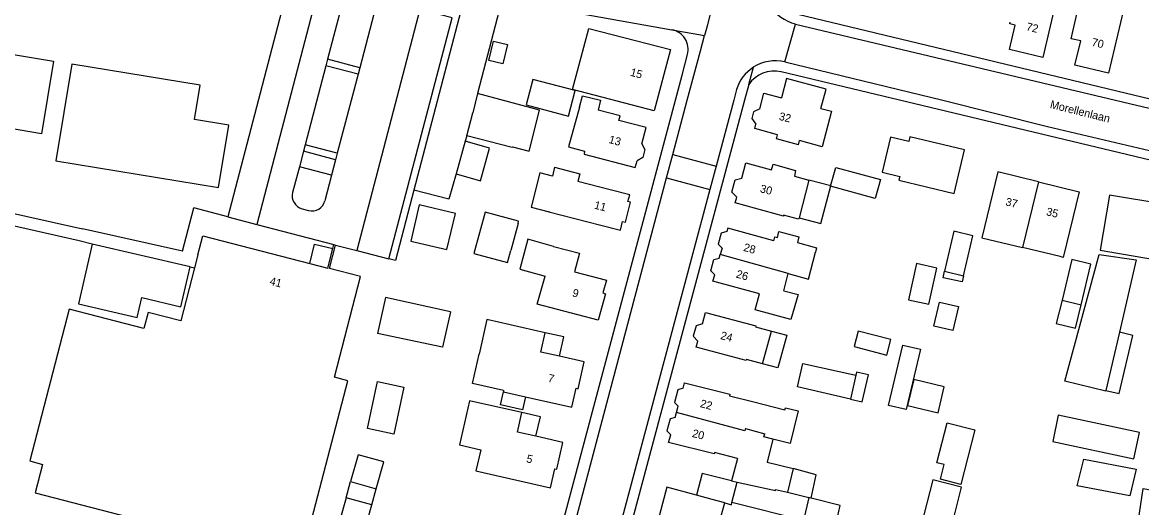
# Model space of a CAD drawing. Extents: x 194485 to 197793, y 468269 to 470822.
# Drawn here: x 195451.9 to 195619.8, y 469938.8 to 470011.7 of the extents above; entities that cross this region are included whole.
import ezdxf

# ---------------------------------------------------------------- set-up
doc = ezdxf.new("R2010")
doc.units = 0
for name, color, linetype in [('BGT grensvlak gebouwinstallatie plus 1', 7, 'Continuous'), ('BGT grensvlak overig bouwwerk uitbreiding populatie', 7, 'Continuous'), ('BGT grensvlak pand op maaiveld', 7, 'Continuous'), ('BGT grensvlak pand op maaiveld LR', 7, 'Continuous'), ('BGT grensvlak vegetatieobject', 7, 'Continuous'), ('BGT grensvlak wegdeel', 7, 'Continuous'), ('BGT tekst huisnummerreeks', 7, 'Continuous'), ('BGT tekst openbare ruimte label weg', 7, 'Continuous')]:
    doc.layers.add(name, color=color, linetype=linetype)

msp = doc.modelspace()

# ---------------------------------------------------------------- linework, layer by layer
at = {"layer": 'BGT grensvlak gebouwinstallatie plus 1'}
for p, q in [((195573.13, 469987.12), (195569.84, 469987.97)), ((195571.64, 469981.48), (195573.13, 469987.12)), ((195568.38, 469982.33), (195571.64, 469981.48)), ((195495.01, 469975.46), (195495.7, 469978.35)), ((195495.7, 469978.35), (195498.45, 469977.7)), ((195589.99, 469973.33), (195590.2, 469974.29)), ((195592.85, 469972.71), (195589.99, 469973.33)), ((195593.04, 469973.59), (195592.85, 469972.71)), ((195588.6, 469966.06), (195589.44, 469969.67)), ((195589.44, 469969.67), (195592.29, 469969.01)), ((195592.29, 469969.01), (195591.45, 469965.4)), ((195607.83, 469969.98), (195606.97, 469966.47)), ((195609.83, 469965.77), (195610.69, 469969.28)), ((195591.45, 469965.4), (195588.6, 469966.06)), ((195606.97, 469966.47), (195609.83, 469965.77)), ((195533.11, 469964.45), (195530.29, 469965.08)), ((195532.46, 469961.53), (195533.11, 469964.45)), ((195616.39, 469955.95), (195618.43, 469964.67)), ((195618.43, 469964.67), (195616.45, 469965.14)), ((195577, 469959.15), (195576.91, 469958.71)), ((195578.78, 469958.75), (195577, 469959.15)), ((195577.86, 469954.72), (195578.78, 469958.75)), ((195614.42, 469956.41), (195616.39, 469955.95)), ((195576.09, 469955.12), (195577.86, 469954.72)), ((195529.58, 469952.45), (195526.81, 469953.08)), ((195528.92, 469949.53), (195529.58, 469952.45)), ((195570.95, 469943.74), (195567.51, 469944.67)), ((195570.18, 469940.24), (195570.95, 469943.74)), ((195500.45, 469940.31), (195501.13, 469942.72)), ((195504.3, 469939.22), (195504.98, 469941.63))]:
    msp.add_line(p, q, dxfattribs=at)
for points in [[(195527.46, 469999.26), (195533.81, 469997.6), (195534.81, 470001.42), (195528.46, 470003.07), (195527.46, 469999.26)], [(195564.23, 469965.32), (195566.53, 469964.69), (195565.18, 469959.78), (195562.88, 469960.42)], [(195509.11, 469956.88), (195507.6, 469949.87), (195503.65, 469950.72), (195505.16, 469957.73), (195509.11, 469956.88)], [(195527.35, 469955.46), (195526.92, 469953.52), (195523.6, 469954.26), (195524.03, 469956.2)], [(195558.24, 469942.84), (195553.86, 469943.94), (195552.98, 469940.67)], [(195588.44, 469943), (195586.67, 469935.98), (195591, 469934.89), (195592.77, 469941.91), (195588.44, 469943)], [(195557.23, 469939.53), (195558.23, 469939.26), (195558.31, 469939.57)]]:
    msp.add_lwpolyline(points, dxfattribs=at)
at = {"layer": 'BGT grensvlak overig bouwwerk uitbreiding populatie'}
for p, q in [((195521.87, 470005.93), (195522.55, 470008.84)), ((195522.55, 470008.84), (195524.64, 470008.35)), ((195524.64, 470008.35), (195523.96, 470005.44)), ((195523.96, 470005.44), (195521.87, 470005.93))]:
    msp.add_line(p, q, dxfattribs=at)
msp.add_lwpolyline([(195576.64, 469962.99), (195581.53, 469961.7), (195582.14, 469964.04), (195577.26, 469965.33), (195576.64, 469962.99)], dxfattribs=at)
at = {"layer": 'BGT grensvlak pand op maaiveld'}
for p, q in [((195566.52, 470003.22), (195565.74, 470000.32)), ((195572.43, 470001.62), (195566.52, 470003.22)), ((195520.17, 470000.98), (195519.43, 469998.07)), ((195571.65, 469998.73), (195572.43, 470001.62)), ((195518.54, 469994.63), (195519.43, 469998.07)), ((195561.54, 469998.25), (195561.29, 469997.25)), ((195562.49, 469998.69), (195561.54, 469998.25)), ((195561.29, 469997.25), (195561.91, 469996.4)), ((195565, 469994.18), (195565.17, 469994.8)), ((195568.29, 469993.29), (195565, 469994.18)), ((195518.28, 469993.8), (195516.93, 469988.91)), ((195568.29, 469993.29), (195568.45, 469993.91)), ((195516.93, 469988.91), (195520.61, 469987.89)), ((195531.72, 469989.91), (195531.38, 469988.58)), ((195531.72, 469989.91), (195535.52, 469988.94)), ((195535.52, 469988.94), (195535.22, 469987.75)), ((195540.03, 469986.52), (195535.22, 469987.75)), ((195569.84, 469987.97), (195568.38, 469982.33)), ((195511.43, 469984.27), (195510.14, 469978.84)), ((195516.85, 469982.99), (195511.43, 469984.27)), ((195515.56, 469977.55), (195516.85, 469982.99)), ((195568.38, 469982.33), (195568.32, 469982.1)), ((195526.23, 469981.49), (195525.13, 469977.41)), ((195510.14, 469978.84), (195515.56, 469977.55)), ((195477.05, 469974.96), (195462.38, 469978.37)), ((195498.45, 469977.7), (195498.61, 469978.3)), ((195498.61, 469978.3), (195498.88, 469978.23)), ((195556.84, 469977.74), (195556.57, 469976.79)), ((195607.53, 469976.49), (195601.9, 469977.85)), ((195478.22, 469976.76), (195477.71, 469974.79)), ((195556.42, 469976.25), (195556.57, 469976.79)), ((195608, 469976.38), (195607.53, 469976.49)), ((195609.3, 469976.06), (195607.83, 469969.98)), ((195566.08, 469971.38), (195566.76, 469973.97)), ((195590.18, 469974.29), (195590.2, 469974.29)), ((195590.2, 469974.29), (195593.04, 469973.59)), ((195607.83, 469969.98), (195610.69, 469969.28)), ((195562.88, 469960.42), (195564.23, 469965.32)), ((195616.45, 469965.14), (195614.42, 469956.41)), ((195576.91, 469958.71), (195576.09, 469955.12)), ((195524.07, 469956.38), (195524.03, 469956.2)), ((195524.03, 469956.2), (195527.35, 469955.46)), ((195576.09, 469955.12), (195568.15, 469956.93)), ((195614.42, 469956.41), (195614.39, 469956.29)), ((195550.01, 469953.08), (195550.27, 469954.03)), ((195549.82, 469952.36), (195550.01, 469953.08)), ((195559.14, 469946.21), (195558.24, 469942.84)), ((195567.51, 469944.67), (195566.67, 469941.15)), ((195501.13, 469942.72), (195504.98, 469941.63)), ((195558.24, 469942.84), (195559.12, 469942.62)), ((195558.31, 469939.57), (195559.12, 469942.62)), ((195504.3, 469939.22), (195500.45, 469940.31)), ((195555.33, 469940.04), (195552.98, 469940.67)), ((195566.67, 469941.15), (195569.87, 469940.32)), ((195570.18, 469940.24), (195569.87, 469940.32)), ((195574.53, 469939.12), (195570.18, 469940.24)), ((195557.23, 469939.53), (195555.33, 469940.04)), ((195556.61, 469937.25), (195557.23, 469939.53)), ((195569.06, 469936.88), (195558.31, 469939.57)), ((195574.07, 469936.95), (195574.53, 469939.12))]:
    msp.add_line(p, q, dxfattribs=at)
for points in [[(195605.88, 470018.93), (195605.28, 470016.34), (195607.15, 470015.86), (195604.94, 470006.37), (195599.95, 470007.56), (195600.82, 470011.25), (195600, 470011.44), (195600.06, 470011.68)], [(195617.07, 470013.54), (195614.81, 470004.05), (195609.77, 470005.24), (195610.64, 470008.87), (195609.2, 470009.2), (195610.16, 470013.33)], [(195534.4, 470001.57), (195536.85, 470010.74), (195549.09, 470007.56), (195546.65, 469998.39), (195534.4, 470001.57)], [(195447.81, 470007.29), (195456.57, 470005.82), (195454.78, 469994.95), (195446.28, 469996.37)], [(195456.93, 469990.86), (195481.32, 469986.87), (195482.86, 469996.25), (195477.71, 469997.09), (195478.55, 470002.25), (195459.3, 470005.4), (195456.93, 469990.86)], [(195525.39, 469992.96), (195527.9, 469992.3), (195529.46, 469998.47), (195520.17, 470000.98)], [(195562.49, 469998.69), (195563.08, 470001.04), (195565.74, 470000.32)], [(195535.43, 469998.92), (195535.89, 470000.65), (195538.6, 469999.96), (195538.23, 469998.5)], [(195535.43, 469998.92), (195533.82, 469992.97), (195536.22, 469992.32), (195536.13, 469991.86), (195543.82, 469989.85), (195544.1, 469990.89)], [(195544.78, 469993.4), (195545.46, 469995.88), (195541.36, 469996.93), (195541.53, 469997.64), (195538.23, 469998.5)], [(195571.65, 469998.73), (195573.23, 469998.31), (195571.86, 469992.99), (195568.45, 469993.91)], [(195565.17, 469994.8), (195561.74, 469995.73), (195561.91, 469996.4)], [(195525.39, 469992.96), (195525.36, 469992.87), (195518.54, 469994.63)], [(195580.86, 469989.16), (195583.49, 469988.53), (195583.35, 469987.96), (195591.64, 469985.97), (195593.21, 469992.52), (195585, 469994.49), (195584.83, 469993.76), (195582.12, 469994.41), (195580.86, 469989.16)], [(195520.61, 469987.89), (195521.97, 469992.78), (195518.28, 469993.8)], [(195544.78, 469993.4), (195545.26, 469992.56), (195544.93, 469991.36), (195544.1, 469990.89)], [(195531.38, 469988.58), (195529.52, 469989.06), (195528.19, 469983.93), (195530.88, 469983.24), (195530.86, 469983.2), (195538.64, 469981.22)], [(195559.78, 469988.28), (195560.39, 469990.58), (195564.27, 469989.52), (195564.51, 469990.35), (195567.87, 469989.43), (195567.68, 469988.55), (195569.84, 469987.97)], [(195573.12, 469987.08), (195573.92, 469989.87), (195580.61, 469988.05), (195579.81, 469985.23), (195573.12, 469987.08)], [(195604.28, 469987.73), (195598.18, 469989.21), (195595.8, 469979.32), (195601.9, 469977.85)], [(195559.03, 469985.43), (195558.29, 469986.16), (195558.78, 469988), (195559.78, 469988.28)], [(195604.28, 469987.73), (195610.38, 469986.24), (195608, 469976.38)], [(195542.72, 469984.79), (195542.98, 469985.77), (195540.03, 469986.52)], [(195621.98, 469976), (195623.39, 469984.3), (195614.96, 469985.74), (195613.54, 469977.44), (195621.98, 469976)], [(195541.92, 469981.76), (195542.33, 469981.65), (195543.12, 469984.68), (195542.72, 469984.79)], [(195568.32, 469982.1), (195566.06, 469982.71), (195566.04, 469982.57), (195558.8, 469984.55), (195559.03, 469985.43)], [(195526.23, 469981.49), (195526.32, 469981.83), (195521.29, 469983.16), (195519.62, 469976.98), (195524.65, 469975.62), (195525.13, 469977.41)], [(195538.64, 469981.22), (195541.58, 469980.46), (195541.92, 469981.76)], [(195564.6, 469978.86), (195557.68, 469980.78), (195557.53, 469980.26)], [(195478.22, 469976.76), (195478.96, 469979.62), (195495.01, 469975.46)], [(195531.57, 469978.02), (195527.71, 469979.11), (195526.51, 469974.62), (195530.31, 469973.57)], [(195557.53, 469980.26), (195556.71, 469980.04), (195556.24, 469978.35), (195556.84, 469977.74)], [(195564.6, 469978.86), (195564.75, 469979.47), (195565.14, 469979.38), (195565.36, 469980.25), (195568.37, 469979.48), (195568.17, 469978.59), (195571.01, 469977.83), (195570.84, 469977.14)], [(195593.04, 469973.59), (195594.46, 469979.64), (195591.6, 469980.33), (195590.18, 469974.29)], [(195477.71, 469974.79), (195475.66, 469966.85), (195470.76, 469968.12), (195470.12, 469965.7), (195458.9, 469968.63), (195452.99, 469945.82), (195454.92, 469945.31), (195453.82, 469941.04), (195491.68, 469931.24), (195492.77, 469935.41), (195494.73, 469934.86), (195500.71, 469957.87), (195498.7, 469958.39), (195502.62, 469973.49), (195497.96, 469974.7), (195498.88, 469978.23)], [(195462.38, 469978.37), (195460.3, 469969.41), (195469.1, 469967.36)], [(195495.01, 469975.46), (195497.69, 469974.77), (195498.45, 469977.7)], [(195531.57, 469978.02), (195535.47, 469977.01), (195534.71, 469974.23), (195539.49, 469972.97), (195538.96, 469971.05), (195539.37, 469970.93), (195538.26, 469966.98), (195529.11, 469969.34), (195530.31, 469973.57)], [(195555.74, 469973.77), (195555.15, 469974.37), (195555.61, 469976.04), (195556.42, 469976.25)], [(195566.76, 469973.97), (195569.78, 469973.13), (195570.84, 469977.14)], [(195614.39, 469956.29), (195608.27, 469957.81), (195613.39, 469976.81), (195618.97, 469975.99), (195616.45, 469965.14)], [(195610.69, 469969.28), (195612.17, 469975.37), (195609.3, 469976.06)], [(195469.1, 469967.36), (195469.79, 469970.34), (195475.66, 469968.97), (195477.05, 469974.96)], [(195584.8, 469970.01), (195587.87, 469969.35), (195589.04, 469974.78), (195585.98, 469975.44), (195584.8, 469970.01)], [(195562.43, 469970.91), (195555.47, 469972.79), (195555.74, 469973.77)], [(195566.08, 469971.38), (195568.27, 469970.8), (195567.14, 469967.08), (195561.79, 469968.52), (195562.43, 469970.91)], [(195516.12, 469968.22), (195506.36, 469970.37), (195505.17, 469964.96)], [(195516.12, 469968.22), (195514.88, 469962.89), (195505.17, 469964.96)], [(195553.89, 469966.4), (195554.35, 469968.13), (195561.89, 469966.09), (195561.87, 469965.95), (195564.23, 469965.32)], [(195530.29, 469965.08), (195521.56, 469967.04), (195520.39, 469961.86)], [(195553.89, 469966.4), (195552.93, 469966.13), (195552.51, 469964.54), (195553.22, 469963.83)], [(195532.46, 469961.53), (195529.63, 469962.15), (195530.29, 469965.08)], [(195562.88, 469960.42), (195560.48, 469961.05), (195560.44, 469960.92), (195552.97, 469962.88), (195553.22, 469963.83)], [(195586.58, 469962.61), (195584.44, 469953.55), (195581.81, 469954.17), (195583.95, 469963.23), (195586.58, 469962.61)], [(195524.07, 469956.38), (195519.39, 469957.44), (195520.39, 469961.86)], [(195527.35, 469955.46), (195534.32, 469953.9), (195534.96, 469956.73), (195535.25, 469956.66), (195536.15, 469960.71), (195532.46, 469961.53)], [(195568.15, 469956.93), (195568.96, 469960.45), (195576.91, 469958.71)], [(195550.98, 469956.73), (195551.2, 469957.55), (195558, 469955.86), (195557.94, 469955.6), (195561.39, 469954.73)], [(195584.67, 469954.15), (195589.23, 469953.06), (195590.17, 469956.95), (195585.61, 469958.05), (195584.67, 469954.15)], [(195550.98, 469956.73), (195550.2, 469956.52), (195549.69, 469954.6), (195550.27, 469954.03)], [(195526.81, 469953.08), (195518.97, 469954.86), (195517.44, 469948.25)], [(195561.39, 469954.73), (195566.27, 469953.5), (195566.35, 469953.81), (195568.27, 469953.33), (195567.04, 469948.45), (195564.43, 469949.09)], [(195528.92, 469949.53), (195526.13, 469950.16), (195526.81, 469953.08)], [(195549.82, 469952.36), (195549.05, 469952.15), (195548.56, 469950.34), (195549.13, 469949.77)], [(195618.6, 469946.13), (195619.45, 469950.08), (195607.27, 469952.7), (195606.43, 469948.75), (195618.6, 469946.13)], [(195590.58, 469951.54), (195594.73, 469950.5), (195592.66, 469942.3), (195589.59, 469943.08), (195590.14, 469945.27), (195589.07, 469945.54), (195590.58, 469951.54)], [(195517.44, 469948.25), (195520.65, 469947.52), (195519.92, 469944.35), (195531.09, 469941.81), (195531.73, 469944.65), (195532.03, 469944.58), (195532.95, 469948.62), (195528.92, 469949.53)], [(195559.14, 469946.21), (195555.69, 469947.08), (195555.64, 469946.89), (195548.82, 469948.6), (195549.13, 469949.77)], [(195564.43, 469949.09), (195563.58, 469945.62), (195567.51, 469944.67)], [(195504.98, 469941.63), (195506.12, 469945.67), (195502.27, 469946.76), (195501.13, 469942.72)], [(195610.11, 469942.08), (195611.11, 469946.11), (195618.93, 469944.58), (195617.99, 469940.58), (195610.11, 469942.08)], [(195500.45, 469940.31), (195498.54, 469933.58), (195502.39, 469932.49), (195504.3, 469939.22)], [(195552.98, 469940.67), (195548.53, 469941.87), (195546.99, 469936.03)], [(195624.48, 469934.07), (195624.42, 469933.61), (195618.92, 469934.27), (195619.98, 469941.67), (195621.35, 469941.45)]]:
    msp.add_lwpolyline(points, dxfattribs=at)
at = {"layer": 'BGT grensvlak pand op maaiveld LR'}
for p, q in [((195604.28, 469987.73), (195601.9, 469977.85)), ((195566.76, 469973.97), (195556.57, 469976.79)), ((195560.25, 469950.35), (195550.01, 469953.08)), ((195560.34, 469950.69), (195560.25, 469950.35)), ((195560.34, 469950.69), (195563.24, 469949.91)), ((195569.87, 469940.32), (195569.06, 469936.88))]:
    msp.add_line(p, q, dxfattribs=at)
for points in [[(195564.43, 469949.09), (195563.11, 469949.45), (195563.24, 469949.91)], [(195559.12, 469942.62), (195564.83, 469941.39), (195564.84, 469941.52), (195566.67, 469941.15)]]:
    msp.add_lwpolyline(points, dxfattribs=at)
at = {"layer": 'BGT grensvlak vegetatieobject'}
msp.add_lwpolyline([(195510.61, 469986.48), (195507.84, 469975.89), (195506.87, 469976.14)], dxfattribs=at)
at = {"layer": 'BGT grensvlak wegdeel'}
for p, q in [((195492.16, 470018.67), (195482.69, 469982.47)), ((195496.61, 470017.92), (195487.04, 469981.33)), ((195500.38, 470016.52), (195497.66, 470006.11)), ((195505.22, 470015.26), (195502.49, 470004.85)), ((195517.9, 470014.36), (195510.61, 469986.48)), ((195523.82, 470015.13), (195549.3, 470010.55)), ((195511.51, 470013.61), (195502.04, 469977.41)), ((195523.38, 470013.44), (195520.17, 470000.98)), ((195566.25, 470005.71), (195567.84, 470011.41)), ((195497.66, 470006.11), (195497.4, 470005.15)), ((195502.49, 470004.85), (195497.66, 470006.11)), ((195550.83, 470003.73), (195551.66, 470006.82)), ((195497.4, 470005.15), (195494.3, 469993.27)), ((195502.24, 470003.88), (195497.4, 470005.15)), ((195502.49, 470004.85), (195502.24, 470003.88)), ((195560.84, 470002.33), (195561.53, 470004.91)), ((195637.87, 469986.95), (195565.68, 470004.25)), ((195502.24, 470003.88), (195499.13, 469992)), ((195529.13, 469922.2), (195550.83, 470003.73)), ((195559.01, 470001.57), (195558.59, 470000)), ((195560.84, 470002.33), (195560.22, 470000)), ((195560.22, 470000), (195516.58, 469836.72)), ((195549.44, 469991.83), (195551.6, 470000)), ((195558.59, 470000), (195555.95, 469990.09)), ((195518.54, 469994.63), (195518.28, 469993.8)), ((195494.04, 469992.3), (195493.44, 469989.98)), ((195494.3, 469993.27), (195494.04, 469992.3)), ((195498.88, 469991.03), (195494.04, 469992.3)), ((195499.13, 469992), (195494.3, 469993.27)), ((195498.88, 469991.03), (195498.27, 469988.71)), ((195499.13, 469992), (195498.88, 469991.03)), ((195548.5, 469988.3), (195549.44, 469991.83)), ((195549.44, 469991.83), (195555.95, 469990.09)), ((195493.44, 469989.98), (195492.43, 469986.12)), ((195498.27, 469988.71), (195493.44, 469989.98)), ((195516.93, 469988.91), (195515.87, 469985.1)), ((195555.95, 469990.09), (195555.01, 469986.59)), ((195426.1, 469988.45), (195460.89, 469980.65)), ((195498.27, 469988.71), (195497.27, 469984.85)), ((195531.3, 469923.27), (195548.5, 469988.3)), ((195548.5, 469988.3), (195555.01, 469986.59)), ((195515.87, 469985.1), (195510.61, 469986.48)), ((195555.01, 469986.59), (195537.64, 469921.43)), ((195475.9, 469977.3), (195477.6, 469983.8)), ((195482.69, 469982.47), (195477.6, 469983.8)), ((195482.69, 469982.47), (195487.04, 469981.33)), ((195493.86, 469983.68), (195494.82, 469983.43)), ((195475.9, 469977.3), (195460.89, 469980.65)), ((195487.04, 469981.33), (195498.61, 469978.3)), ((195498.88, 469978.23), (195502.04, 469977.41)), ((195502.04, 469977.41), (195506.87, 469976.14)), ((195477.05, 469974.96), (195477.71, 469974.79))]:
    msp.add_line(p, q, dxfattribs=at)
for points in [[(195556.13, 470017.56), (195554.58, 470011.1), (195554.2, 470009.67)], [(195506.87, 469976.14), (195516.34, 470012.35), (195511.51, 470013.61)], [(195665.04, 469991.42), (195653.74, 469992.97), (195647.13, 469994.01), (195640.6, 469995.44), (195568.19, 470012.83)], [(195567.84, 470011.41), (195615.86, 470000), (195633.1, 469995.87)], [(195549.3, 470010.55), (195552.52, 470009.98), (195554.2, 470009.67)], [(195551.6, 470000), (195553.58, 470007.37), (195554.2, 470009.67)], [(195566.25, 470005.71), (195589.97, 470000), (195605.65, 469996.04), (195625.2, 469991.43), (195631.74, 469989.86)], [(195462.38, 469978.37), (195460.43, 469978.89), (195425.72, 469986.72)]]:
    msp.add_lwpolyline(points, dxfattribs=at)
for centre, radius, start, end in [((195569.28, 470017.28), 6.04, 209.6885, 256.2407), ((195548.76, 470007.6), 3, 344.8951, 79.7749), ((195564.82, 469999.8), 6.08, 76.401, 122.8381), ((195564.82, 469999.81), 6.07, 122.8388, 163.1641), ((195564.71, 469999.62), 4.73, 78.2363, 145.0558), ((195494.36, 469985.62), 2, 165.3539, 255.3369), ((195495.33, 469985.36), 2, 255.3343, 345.3215)]:
    msp.add_arc(centre, radius, start, end, dxfattribs=at)

# ---------------------------------------------------------------- texts
at = {"layer": 'BGT tekst huisnummerreeks'}
for s, rotation, p in [('72', 346.6, (195602.37, 470010.48)), ('70', 346.8, (195612.2, 470008.16)), ('15', 345.1, (195542.98, 470003.66)), ('32', 345.9, (195565.28, 469997.04)), ('13', 344.8, (195539.76, 469993.57)), ('30', 345.2, (195562.45, 469986.19)), ('11', 345.3, (195537.57, 469983.73)), ('37', 346.3, (195599.27, 469984.21)), ('35', 346.3, (195605.37, 469982.73)), ('28', 344.5, (195559.96, 469977.38)), ('26', 344.5, (195558.85, 469973.38)), ('41', 345.5, (195488.89, 469972.3)), ('9', 345.5, (195534.29, 469970.54)), ('24', 345.3, (195556.51, 469964.14)), ('7', 347.2, (195530.64, 469957.73)), ('22', 345.1, (195553.46, 469953.93)), ('20', 345.1, (195552.26, 469949.46)), ('5', 347.3, (195527.41, 469945.64))]:
    msp.add_text(s, height=1.2, rotation=rotation, dxfattribs=at).set_placement(p)
at = {"layer": 'BGT tekst openbare ruimte label weg'}
msp.add_text('Morellenlaan', height=1.2, rotation=346, dxfattribs=at).set_placement((195605.95, 469998.82))

doc.saveas('drawing.dxf')
